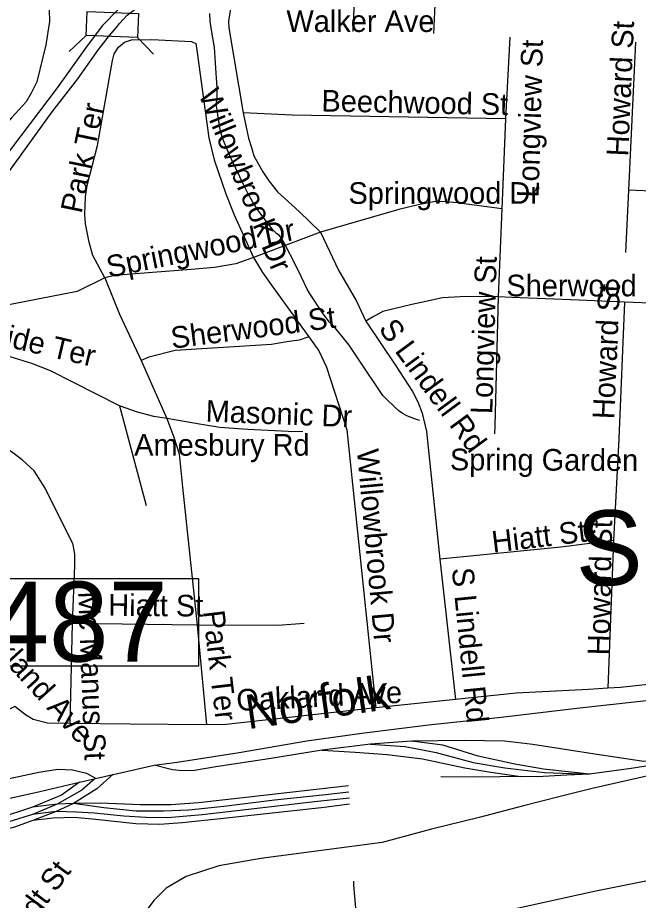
# Model space of a CAD drawing. Extents: x 1662474 to 1856135, y 779280 to 917889.
# Drawn here: x 1750894 to 1753617, y 841234 to 845107 of the extents above; entities that cross this region are included whole.
import ezdxf

# ---------------------------------------------------------------- set-up
doc = ezdxf.new("R2010")
doc.units = 0
for name, color, linetype in [('Exist Hydrographic Misc Water Feature', 7, 'Continuous'), ('Exist Railroad Mainline', 7, 'Continuous'), ('Exist Railroad Mainline Label', 7, 'Continuous'), ('Exist Railroad Siding', 7, 'Continuous'), ('Exist Road Non-System Structure Non-Sys NCDOT Attributed CELL', 7, 'Continuous'), ('Exist Road Non-System Type 51', 7, 'Continuous'), ('Exist Road Non-System Type 51 Label', 7, 'Continuous'), ('Exist Road Primary Interstate Structure Ovrhead Sign Number Label', 7, 'Continuous'), ('Exist Road Secondary Structure Standard Bridge Number Label', 7, 'Continuous'), ('Exist Road Secondary Type 51 Divided Attributed', 7, 'Continuous'), ('Exist Road Secondary Type 51 Undivided 4 Lane Attributed', 7, 'Continuous')]:
    doc.layers.add(name, color=color, linetype=linetype)

msp = doc.modelspace()

# ---------------------------------------------------------------- linework, layer by layer
at = {"layer": 'Exist Hydrographic Misc Water Feature'}
for points in [[(1752658.1, 843339.4), (1752640.2, 843345.6), (1752602.3, 843359.9), (1752580.4, 843372), (1752566.4, 843382.2), (1752548.6, 843398.3), (1752512.9, 843432.7), (1752496.9, 843448.8), (1752398.3, 843595.6), (1752348.9, 843670), (1752281.4, 843752.7), (1752261.7, 843770.8), (1752233.8, 843807.1), (1752174.6, 843897.5), (1752164.7, 843915.6), (1752139.1, 843967.9), (1752115.5, 844016.1), (1752064.5, 844116.5), (1752058.5, 844126.6), (1752052.6, 844136.6), (1752042.5, 844150.7), (1752030.8, 844158.8), (1752014.8, 844174.9), (1751969.3, 844233.4), (1751947.6, 844263.5), (1751925.8, 844297.7), (1751906.2, 844333.9), (1751884.4, 844374.1), (1751835.4, 844478.5), (1751813.7, 844528.7), (1751794.2, 844574.9), (1751784.3, 844607), (1751776.8, 844653.1), (1751769.2, 844701.1), (1751765.3, 844727.2), (1751767.5, 844743.1), (1751769.6, 844761.1), (1751769.8, 844781.2), (1751769.8, 844799.2), (1751762.8, 844907.2), (1751757.3, 844977.3), (1751751.5, 845009.4), (1751744, 845051.5), (1751738.2, 845091.5), (1751736.6, 845125.5)], [(1752367.5, 841317.3), (1752367.3, 841301.2), (1752376.5, 841199.1)]]:
    msp.add_lwpolyline(points, dxfattribs=at)
at = {"layer": 'Exist Railroad Mainline'}
msp.add_line((1751165.3, 841752.8), (1751493.7, 841826.9), dxfattribs=at)
for points in [[(1751493.7, 841826.9), (1751593.8, 841840.3), (1751866.1, 841883), (1752162.5, 841933), (1752404.5, 841967.5), (1752696.7, 842003.9), (1753014.8, 842038.1), (1753347.1, 842076.3), (1753651.4, 842110.5), (1753921.4, 842136.8), (1754237.5, 842166.8), (1754541.7, 842197), (1754827.9, 842229.6), (1755092, 842253.7), (1755388.3, 842282.2), (1755682.3, 842308.3), (1755956.6, 842336.6), (1756186.6, 842363.4)], [(1747625.2, 842037.4), (1747907.2, 841991.9), (1748194.9, 841952.2), (1748452.3, 841908.9), (1748688.3, 841875.5), (1748975.9, 841829.6), (1749279.6, 841788), (1749595.4, 841737.9), (1749851.3, 841698.5), (1750033.1, 841667.6), (1750168.7, 841652.7), (1750262.9, 841654), (1750361, 841667.5), (1750501.1, 841694.8), (1750773.4, 841751.3), (1750987.6, 841795.8), (1751069.9, 841808.9), (1751134.2, 841807), (1751196.9, 841791.9), (1751235.6, 841770.4), (1751175.1, 841716.8), (1751066.8, 841655.4)], [(1750396.2, 841575.5), (1750714.8, 841649.4), (1750991.2, 841711.7), (1751165.3, 841752.8)]]:
    msp.add_lwpolyline(points, dxfattribs=at)
at = {"layer": 'Exist Railroad Siding'}
for p, q in [((1752442.2, 841919.1), (1752230, 841892.6)), ((1752622.4, 841932.2), (1752442.2, 841919.1)), ((1753403.3, 841787.6), (1753303.4, 841782.4)), ((1751066.8, 841655.4), (1750958.6, 841610)), ((1751066.8, 841655.4), (1750958.9, 841642.1)), ((1751138.8, 841658.8), (1751062.6, 841623.6)), ((1751138.8, 841658.8), (1751066.8, 841655.4)), ((1751062.6, 841623.6), (1750958.6, 841610)), ((1751062.6, 841623.6), (1750960.3, 841584))]:
    msp.add_line(p, q, dxfattribs=at)
for points in [[(1752442.2, 841919.1), (1752594, 841908.5), (1752730, 841881.8), (1752891.9, 841838.7), (1753031.6, 841815.9), (1753205.5, 841794.9), (1753403.3, 841787.6)], [(1753761.8, 841839.7), (1753631.6, 841844.3), (1753426.1, 841875.8), (1753154.1, 841917.1), (1753030.4, 841931.8), (1752854.5, 841935), (1752622.4, 841932.2)], [(1753403.3, 841787.6), (1753201.5, 841809.1), (1753075.9, 841831.7), (1752914.2, 841866.5), (1752759.5, 841914.3), (1752622.4, 841932.2)], [(1752230, 841892.6), (1751995.8, 841854.1), (1751763.7, 841819.4), (1751670.5, 841804.2), (1751617, 841802), (1751573.4, 841806.5), (1751493.7, 841826.9)], [(1752230, 841892.6), (1752374.2, 841883.8), (1752515.8, 841873), (1752669.7, 841854.1), (1752855.7, 841815.2), (1752969.5, 841796.5), (1753101.4, 841777.7)], [(1753761.8, 841839.7), (1753585.6, 841812.8), (1753403.3, 841787.6)], [(1753847, 841822.9), (1753414.4, 841723.8), (1753275, 841689.3), (1753113.7, 841647.8), (1752919.6, 841597.1), (1752709.9, 841546.4), (1752493.9, 841487.7), (1752248.5, 841455.4), (1751960.4, 841417.4), (1751776.7, 841385.1), (1751633.8, 841337.9), (1751545.1, 841287.2), (1751491, 841233.1), (1751444.9, 841169.7), (1751423, 841108.6), (1751409.2, 841048.7), (1751402.3, 840988.8), (1751405.7, 840907), (1751414.4, 840840.9), (1751466.9, 840669.1), (1751494.6, 840631.1), (1751567.6, 840553.3), (1751671.3, 840487.7)], [(1751313.4, 841787.9), (1751241.2, 841722.4), (1751138.8, 841658.8)], [(1753101.4, 841777.7), (1752917.2, 841774.5), (1752751.5, 841775.6)], [(1753303.4, 841782.4), (1753173.2, 841775.2), (1753101.4, 841777.7)], [(1751165.3, 841752.8), (1751087, 841695.3), (1750958.9, 841642.1)], [(1752345.3, 841736), (1751908.7, 841686.5), (1751687, 841661.8), (1751567.3, 841652.4), (1751432.8, 841653.5), (1751257, 841660.4), (1751138.8, 841658.8)], [(1752347, 841708.1), (1752230.9, 841694.7), (1752020.7, 841673.7), (1751798.9, 841645), (1751644.6, 841630.1), (1751534.6, 841624.5), (1751412.5, 841625.4), (1751272.6, 841640.3), (1751138.8, 841658.8)], [(1752350.5, 841655.8), (1752238.6, 841640.7), (1751970.6, 841612.3), (1751784, 841591.5), (1751616.3, 841574.3), (1751518.3, 841567.1), (1751412.3, 841569.2), (1751236.5, 841588.6), (1751142.4, 841597), (1751050.5, 841593.7), (1750960.3, 841584)], [(1752350.7, 841681.7), (1752209, 841666.9), (1751970.5, 841640.2), (1751704.3, 841609.6), (1751553.4, 841596.5), (1751458.5, 841597.2), (1751360.5, 841603.8), (1751230.5, 841616.6), (1751152.4, 841620.8), (1751062.6, 841623.6)], [(1750958.6, 841610), (1750836.4, 841572.8), (1750728.2, 841547.4), (1750608, 841528.2), (1750492.1, 841510.9), (1750388.1, 841499.8), (1750153.9, 841504.6)], [(1750958.9, 841642.1), (1750806.6, 841592.7), (1750670.1, 841564), (1750563.7, 841547.5), (1750434.8, 841536), (1750266.2, 841540.1)], [(1750960.3, 841584), (1750876.3, 841553.9), (1750723.9, 841515.6), (1750576, 841490.4), (1750411.5, 841471.1), (1750231.9, 841466.3), (1750063.7, 841479.2)]]:
    msp.add_lwpolyline(points, dxfattribs=at)
at = {"layer": 'Exist Road Non-System Structure Non-Sys NCDOT Attributed CELL'}
for p, q in [((1751119.9, 844958.8), (1751195.4, 845028.8)), ((1751420.5, 845020.3), (1751490.6, 844946.7))]:
    msp.add_line(p, q, dxfattribs=at)
msp.add_lwpolyline([(1751199.3, 845134), (1751424.5, 845125.5), (1751420.5, 845020.3), (1751195.4, 845028.8)], close=True, dxfattribs=at)
at = {"layer": 'Exist Road Non-System Type 51'}
for p, q in [((1752745.9, 845704.6), (1752718.9, 845037.2)), ((1751820.5, 845061.9), (1751884.2, 844688.9)), ((1753053.2, 845021.4), (1753034.9, 844662.6)), ((1753604.8, 844998.9), (1753573.5, 844350.2)), ((1753034.9, 844662.6), (1753019.1, 844267.6)), ((1753573.5, 844350.2), (1753560.4, 844077.1)), ((1754120.1, 844324.6), (1753573.5, 844350.2)), ((1753019.1, 844267.6), (1753002.6, 843882.4)), ((1752222.6, 844165.2), (1751929.4, 844054.8)), ((1753556.6, 843858.9), (1753532, 843258.2)), ((1754102.9, 843836.4), (1753556.6, 843858.9)), ((1751436.2, 843602.8), (1751549.1, 843347.7)), ((1751341.2, 843403.9), (1751458.4, 842966.6)), ((1752337.9, 843297.9), (1752465.9, 842078.2)), ((1752688.4, 843290.8), (1752746.5, 842730.1)), ((1753532, 843258.2), (1753508.1, 842813.4)), ((1751617.6, 843047.2), (1751682.4, 842440.6)), ((1753508.1, 842813.4), (1753483.4, 842165.2)), ((1752746.5, 842730.1), (1752815.8, 842114.6)), ((1751132.9, 842447.9), (1751123.6, 842009.4)), ((1751682.4, 842440.6), (1751132.9, 842447.9)), ((1751682.4, 842440.6), (1751723.4, 842004.4)), ((1752815.8, 842114.6), (1752465.9, 842078.2))]:
    msp.add_line(p, q, dxfattribs=at)
for points in [[(1752371.9, 845673.4), (1751924.1, 845309.4), (1751889.8, 845271.8), (1751849.6, 845200.2), (1751828.1, 845147.1), (1751819.4, 845092.2), (1751820.5, 845061.9)], [(1752371.9, 845673.4), (1752394.2, 845642.4), (1752387.1, 845514.4), (1752376.6, 845313.8), (1752364.1, 845045.9)], [(1751192.9, 845631.6), (1751126, 845585.9), (1751090.1, 845550), (1751059.6, 845516.9), (1751035.8, 845478.6), (1751007.6, 845405.7), (1751000.9, 845321.4), (1751002.9, 845275.2), (1751032.4, 845139.5), (1751034.6, 845090.7)], [(1751034.6, 845090.7), (1751017.4, 844987.9), (1750978.5, 844824.6), (1750953.9, 844775.2), (1750931.9, 844737.2), (1750867.5, 844667.9), (1750810, 844601.2), (1750774.4, 844549.5), (1750722.1, 844444.8), (1750686.9, 844398.9), (1750600.6, 844304.6), (1750532.4, 844240.4), (1750471.6, 844200.7), (1750409.5, 844172.9), (1750279.6, 844115.7), (1750173.9, 844082), (1749803.2, 843979.9), (1749736.6, 843954.8), (1749678, 843926.9), (1749577, 843870.5), (1749477, 843832.2), (1749412.4, 843813.2), (1749352, 843798.6)], [(1751276.1, 843965.8), (1751224.4, 844063.9), (1751207.4, 844121.4), (1751191.4, 844202), (1751189, 844244.2), (1751191.1, 844320.6), (1751199.8, 844370.5), (1751245.1, 844546.4), (1751310.2, 844918.8), (1751318.1, 844948.7), (1751337, 844977.4), (1751362.2, 844999.9), (1751393.8, 845009.1), (1751483.2, 845010.7), (1751656.4, 845003), (1751675.6, 844992.9), (1751680.1, 844964.7), (1751733.4, 844580.2), (1751755.6, 844483.6), (1751807.4, 844334.2), (1751843.9, 844241.1), (1751929.4, 844054.8)], [(1751884.2, 844688.9), (1751907.4, 844577.4), (1751920.2, 844536.9), (1751930.8, 844499.9), (1751969.1, 844430.9), (1751995.9, 844391.2), (1752034.6, 844342.7), (1752128.6, 844256.6), (1752222.6, 844165.2)], [(1753034.9, 844662.6), (1752099.2, 844679.4), (1751884.2, 844688.9)], [(1753019.1, 844267.6), (1752887.4, 844285.2), (1752822.9, 844294.4), (1752772.1, 844298.1), (1752727, 844299.9), (1752651.4, 844286), (1752566.6, 844265), (1752222.6, 844165.2)], [(1752222.6, 844165.2), (1752301.9, 843999.1), (1752381.4, 843862.6), (1752422.1, 843775.5)], [(1751929.4, 844054.8), (1751851.1, 844026.9), (1751757.2, 844011.2), (1751655.6, 844002.2), (1751391.9, 843981.8), (1751319.1, 843976.2), (1751276.1, 843965.8)], [(1751929.4, 844054.8), (1751968.5, 843989.4), (1752014.8, 843922.2), (1752171.9, 843707)], [(1751276.1, 843965.8), (1751155.4, 843904.9), (1750650.1, 843807.2), (1750478.2, 843761.4), (1750446, 843746.4), (1750416.4, 843730.6), (1750402.1, 843712.8), (1750392.6, 843689.7), (1750380.9, 843657.9), (1750376.1, 843621.9)], [(1751276.1, 843965.8), (1751341.2, 843805.9), (1751436.2, 843602.8)], [(1753002.6, 843882.4), (1752861.6, 843883.1), (1752758.2, 843876.9), (1752684.5, 843861.1), (1752623.6, 843848.4), (1752496.6, 843817.8), (1752451.4, 843792.6), (1752422.1, 843775.5)], [(1753002.6, 843882.4), (1752987.1, 843315.2), (1752986.6, 843280.2)], [(1753556.6, 843858.9), (1753358, 843867.4), (1753062.5, 843879.7), (1753002.6, 843882.4)], [(1752422.1, 843775.5), (1752551.1, 843582.9), (1752626.5, 843465.8), (1752649.6, 843421.2), (1752668.2, 843371.4), (1752688.4, 843290.8)], [(1752171.9, 843707), (1752128.6, 843691.5), (1752075.1, 843684.2), (1752007.9, 843672.9), (1751584.5, 843645.9), (1751469.4, 843616.7), (1751436.2, 843602.8)], [(1752171.9, 843707), (1752214.8, 843644.5), (1752249.1, 843573.4), (1752337.9, 843297.9)], [(1751341.2, 843403.9), (1751037.6, 843557.4), (1750957, 843589.7), (1750842.4, 843624.4), (1750725.8, 843640.9), (1750681.4, 843646.4), (1750594.9, 843647.9), (1750514.5, 843640.6), (1750376.1, 843621.9)], [(1751549.1, 843347.7), (1751491.4, 843356.4), (1751420.5, 843375.8), (1751341.2, 843403.9)], [(1752145.4, 843289.7), (1752080.6, 843290.8), (1751903.6, 843299.7), (1751781.9, 843309.1), (1751700.9, 843321.7), (1751549.1, 843347.7)], [(1751549.1, 843347.7), (1751579.6, 843266.6), (1751602.1, 843192.9), (1751617.6, 843047.2)], [(1751134.1, 842800.7), (1751014.2, 843041.7), (1750966.6, 843119.1), (1750914.2, 843167.1), (1750867.8, 843201.5), (1750804, 843238.8), (1750721.4, 843277.9), (1750665.4, 843290.8), (1750599.8, 843296), (1750538.9, 843289.9), (1750502.9, 843286), (1750227.9, 843230.4), (1749774.1, 843134.2), (1749728.1, 843097.6)], [(1753508.1, 842813.4), (1753277.4, 842783.9), (1752746.5, 842730.1)], [(1751134.1, 842800.7), (1751143.9, 842752.9), (1751143.4, 842703.1), (1751132.9, 842447.9)], [(1752150.6, 842447.9), (1752036.2, 842439.9), (1751682.4, 842440.6)], [(1754036.8, 842221.4), (1753538.4, 842167.1), (1753483.4, 842165.2)], [(1753483.4, 842165.2), (1753398.1, 842158.2), (1753081.9, 842143.2), (1752815.8, 842114.6)], [(1751123.6, 842009.4), (1751025.8, 842010.9), (1750961.8, 842027.5), (1750928.9, 842047.4), (1750881.4, 842083.7), (1750811.1, 842049.5)], [(1752465.9, 842078.2), (1751808.9, 842004.7), (1751723.4, 842004.4)], [(1751723.4, 842004.4), (1751388.2, 842006.8), (1751123.6, 842009.4)]]:
    msp.add_lwpolyline(points, dxfattribs=at)
at = {"layer": 'Exist Road Secondary Structure Standard Bridge Number Label'}
msp.add_lwpolyline([(1750759.4, 842646.1), (1751688.3, 842646.1), (1751688.3, 842261.9), (1750759.4, 842261.9)], close=True, dxfattribs=at)
at = {"layer": 'Exist Road Secondary Type 51 Divided Attributed'}
for points in [[(1753302.7, 846535.2), (1753216.5, 846478.6), (1753131.4, 846409), (1752938, 846241.9), (1752642.9, 846001.2), (1752326, 845747.5), (1752104.6, 845583.4), (1751920.8, 845478.4), (1751669.6, 845350.1), (1751532.1, 845284.2), (1751447.9, 845230.9), (1751406.4, 845201.6), (1751360.5, 845163.6), (1751335.7, 845143.1), (1751266.8, 845073.2)], [(1751331.8, 845070.1), (1751340.3, 845082), (1751375.1, 845117.4), (1751433.4, 845161.1), (1751437.8, 845163.9), (1751473.5, 845186.6), (1751524.5, 845223), (1751590.1, 845259.5), (1751738, 845326.8), (1751843.7, 845385.3), (1752000.1, 845458.7), (1752100.3, 845510.8), (1752198.7, 845580), (1752284.2, 845654.5), (1752470.2, 845813.1), (1752830.3, 846102), (1753124.5, 846350.4), (1753218.1, 846424.6), (1753278.9, 846470.7), (1753317.8, 846492.6), (1753361.5, 846519.3), (1753438.8, 846556.2)], [(1751266.8, 845073.2), (1751204, 844989.6), (1751199.5, 844983.2), (1751067.5, 844799.5), (1750826.1, 844480.2), (1750650.6, 844256), (1750570.1, 844170.7), (1750501.3, 844116.4), (1750416.9, 844074.8), (1750328.6, 844037.8), (1750189.2, 843983.7), (1750003.7, 843922.2), (1749888.7, 843888), (1749756.5, 843844.8), (1749534.5, 843772.9), (1749441, 843740.6), (1749334.9, 843704.6)], [(1749438.4, 843377.7), (1749513.2, 843398.1), (1749638.9, 843434.6), (1749713.5, 843476.6), (1749773.9, 843506.1), (1749931.6, 843590.9), (1750087, 843678.1), (1750123, 843700.6), (1750305.9, 843808.7), (1750364.5, 843841.6), (1750423.9, 843899), (1750506.8, 843982.4), (1750634.8, 844149.4), (1750701.4, 844238.3), (1750863.7, 844442.4), (1751045.1, 844693.3), (1751158.3, 844838.8), (1751249, 844966.8), (1751260.3, 844981.2), (1751297.1, 845028.2), (1751331.8, 845070.1)]]:
    msp.add_lwpolyline(points, dxfattribs=at)
at = {"layer": 'Exist Road Secondary Type 51 Undivided 4 Lane Attributed'}
msp.add_lwpolyline([(1752501.1, 841071.2), (1753431.2, 841275.8), (1753753.1, 841339.7), (1754020, 841383.1), (1754235.2, 841405.2), (1754353.3, 841411.6), (1754402.9, 841415.1), (1754429.4, 841408.2), (1754470.8, 841389.7), (1754501.9, 841370.2), (1754525, 841348.3), (1754552.6, 841303.3), (1754567.6, 841263), (1754590.6, 841181.2)], dxfattribs=at)

# ---------------------------------------------------------------- texts
at = {"layer": 'Exist Railroad Mainline Label'}
msp.add_text('Norfolk', height=150, rotation=8.1131, dxfattribs=at).set_placement((1751904.7, 841984.4))
at = {"layer": 'Exist Road Non-System Type 51 Label'}
for s, p in [('Walker Ave', (1752073.3, 845044.1)), ('Sherwood St', (1753038.2, 843884.1)), ('Amesbury Rd', (1751405.4, 843184.7))]:
    msp.add_text(s, height=95, dxfattribs=at).set_placement(p)
for s, rotation, p in [('Howard St', 87.4669, (1753572.6, 844496.9)), ('Longview St', 88.3729, (1753179.6, 844316.5)), ('Willowbrook Dr', 292.5361, (1751686.2, 844771.3)), ('Beechwood St', 358.8468, (1752226.3, 844695.5)), ('Park Ter', 78.2499, (1751174.6, 844244.4)), ('Springwood Dr', 0.0307, (1752345.5, 844289.8)), ('Springwood Dr', 11.5142, (1751294.3, 843965.3)), ('Longview St', 88.3729, (1752976.5, 843366.4)), ('Howard St', 87.4669, (1753511.2, 843343.6)), ('Cliffside Ter', 346.7539, (1750563.2, 843729.5)), ('Sherwood St', 7.3784, (1751572.2, 843653.9)), ('S Lindell Rd', 306.369, (1752474.6, 843741.2)), ('Masonic Dr', 357.8339, (1751717.8, 843334.2)), ('Willowbrook Dr', 275.1597, (1752382.3, 843210.3)), ('Spring Garden St', 359.7944, (1752790.5, 843120.8)), ('Hiatt St', 6.8771, (1752979.8, 842758.6)), ('Howard St', 88.7197, (1753489.8, 842308.1)), ('S Lindell Rd', 275.6391, (1752798.8, 842689.6)), ('Mc Manus St', 272.2012, (1751159.2, 842588)), ('Hiatt St', 359.4781, (1751291.5, 842482.5)), ('Park Ter', 276.729, (1751706.5, 842501.3)), ('Oakland Ave', 312.1908, (1750676.8, 842453.4)), ('Oakland Ave', 2.8543, (1751856.2, 842064.4)), ('Brandt St', 53.4098, (1750816.4, 840936.9))]:
    msp.add_text(s, height=95, rotation=rotation, dxfattribs=at).set_placement(p)
at = {"layer": 'Exist Road Primary Interstate Structure Ovrhead Sign Number Label'}
msp.add_text('S671', height=328.08, dxfattribs=at).set_placement((1753343.2, 842617.1))
at = {"layer": 'Exist Road Secondary Structure Standard Bridge Number Label'}
msp.add_text('487', height=350, dxfattribs=at).set_placement((1750771.9, 842281.7))

doc.saveas('drawing.dxf')
